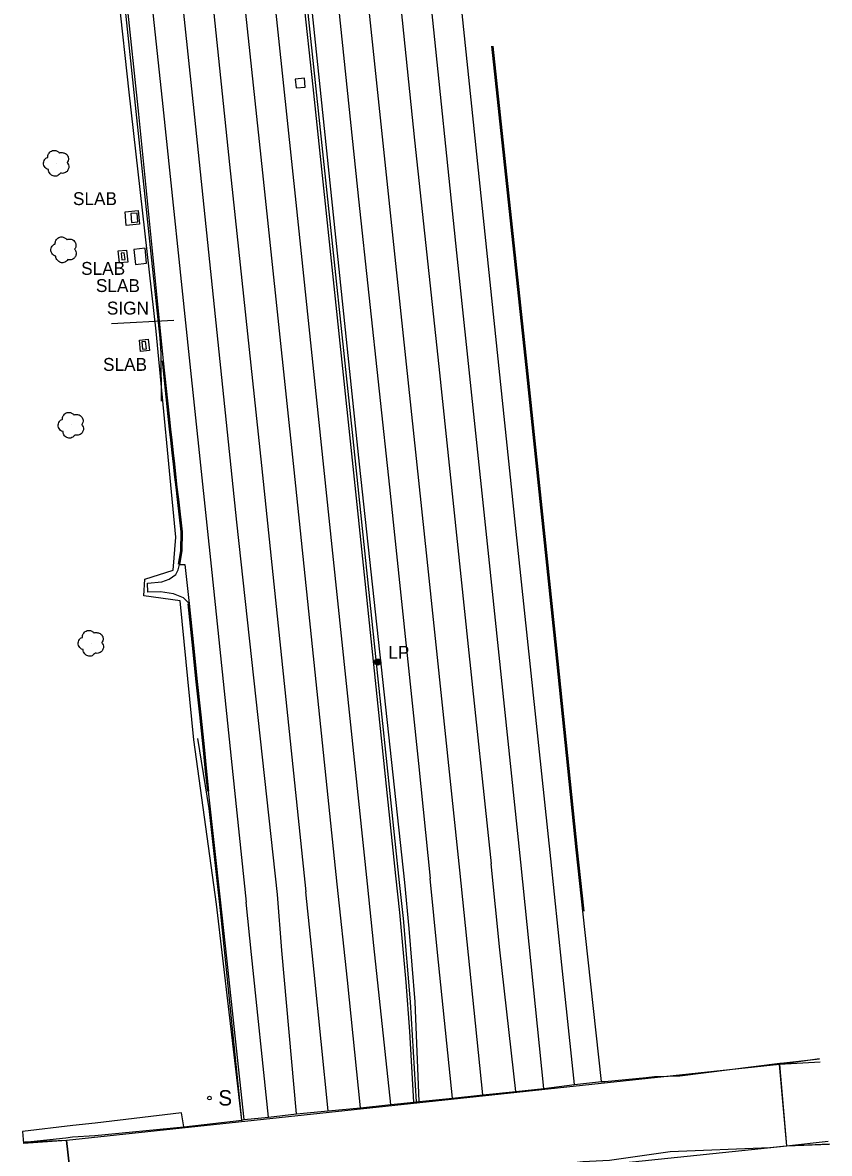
# Model space of a CAD drawing. Extents: x 368532 to 392481, y 10654822 to 10676899.
# Drawn here: x 375575.7 to 375889.1, y 10668971.6 to 10669410.8 of the extents above; entities that cross this region are included whole.
import ezdxf

# ---------------------------------------------------------------- set-up
doc = ezdxf.new("R2010")
doc.units = 0
for name, color, linetype in [('p_bridge deck', 7, 'Continuous'), ('p_drainage conc drain', 7, 'Continuous'), ('p_dtm obscured area', 7, 'Continuous'), ('p_dtm retaining wall', 7, 'Continuous'), ('p_dtm slab', 7, 'Continuous'), ('p_road - paved curb', 7, 'Continuous'), ('p_road bridge end', 7, 'Continuous'), ('p_road guard rails', 7, 'Continuous'), ('p_road paint stripe', 7, 'Continuous'), ('p_structure constr area', 7, 'Continuous'), ('p_structure sign', 7, 'Continuous'), ('p_structure unidentified', 7, 'Continuous'), ('p_utility general pole', 7, 'Continuous'), ('p_veg tree', 7, 'Continuous')]:
    doc.layers.add(name, color=color, linetype=linetype)

msp = doc.modelspace()

# ---------------------------------------------------------------- linework, layer by layer
at = {"layer": 'p_bridge deck'}
for p, q in [((375869.76, 10669006.15), (375592.73, 10668976.63)), ((375872.49, 10668974.6), (375869.76, 10669006.15)), ((375592.73, 10668976.63), (375594.37, 10668961.9)), ((375596.07, 10668945.99), (375872.49, 10668974.6))]:
    msp.add_line(p, q, dxfattribs=at)
at = {"layer": 'p_drainage conc drain'}
for p, q in [((375635.16, 10669196.43), (375636.16, 10669198.33)), ((375636.16, 10669198.33), (375636.65, 10669200.4)), ((375624.23, 10669193.1), (375629.82, 10669193.68)), ((375629.82, 10669193.68), (375632.57, 10669194.7)), ((375632.57, 10669194.7), (375635.16, 10669196.43)), ((375624.3, 10669189.65), (375624.23, 10669193.1)), ((375629.3, 10669189.81), (375624.3, 10669189.65)), ((375634.29, 10669188.97), (375629.3, 10669189.81)), ((375638.14, 10669187.38), (375634.29, 10669188.97)), ((375640.41, 10669185.16), (375638.14, 10669187.38))]:
    msp.add_line(p, q, dxfattribs=at)
at = {"layer": 'p_dtm obscured area'}
for points in [[(375592.51, 10668977.71), (375595.05, 10668978.06), (375603.76, 10668978.59), (375638.3, 10668981.96), (375660.91, 10668984.56), (375661.8, 10668984.76), (375671.16, 10668985.73), (375682.06, 10668987.05), (375694.45, 10668988.19), (375706.93, 10668989.3), (375718.67, 10668990.56), (375727.71, 10668991.48), (375729.74, 10668991.73), (375742.72, 10668993.03), (375754.46, 10668994.37), (375767.24, 10668995.7), (375778.19, 10668996.87), (375790.12, 10668998.34), (375800.58, 10668999.55), (375801.82, 10668999.59), (375817.96, 10669001.08), (375821.1, 10669001.46), (375823.06, 10669001.51), (375826.47, 10669001.59), (375830.95, 10669001.78), (375869.79, 10669006.65), (375870.25, 10669006.68)], [(375870.25, 10669006.68), (375885.19, 10669008.38), (375869.76, 10669006.15), (375872.39, 10668974.59), (375889.08, 10668975.18), (375872.3, 10668974.45)], [(375624, 10668949.56), (375607.64, 10668945.54), (375598.49, 10668943.7), (375579.86, 10668943.23), (375596.2, 10668946), (375592.73, 10668976.63), (375576.38, 10668975.97), (375592.51, 10668977.71)], [(375872.3, 10668974.45), (375865.9, 10668973.77), (375827.27, 10668972.21), (375803.61, 10668968.81), (375793.33, 10668968.36), (375781.15, 10668966.95), (375770.05, 10668965.66), (375758.16, 10668964.75), (375746.27, 10668963.36), (375737.99, 10668962.43), (375736.48, 10668962.32), (375721.96, 10668960.59), (375710.45, 10668959.43), (375698.04, 10668958), (375686.77, 10668956.78), (375674.65, 10668955.77), (375664.62, 10668954.67), (375664.04, 10668954.7), (375646.33, 10668952.92), (375643.5, 10668952.72), (375637.76, 10668952.16), (375624, 10668949.56)]]:
    msp.add_lwpolyline(points, dxfattribs=at)
at = {"layer": 'p_dtm retaining wall'}
for p, q in [((375885.45, 10669007), (375869.76, 10669006.15)), ((375592.73, 10668976.63), (375576.03, 10668975.42)), ((375872.39, 10668974.59), (375888.64, 10668976.4))]:
    msp.add_line(p, q, dxfattribs=at)
at = {"layer": 'p_dtm slab'}
for p, q in [((375615.49, 10669337.36), (375620.65, 10669337.8)), ((375615.94, 10669332.07), (375615.49, 10669337.36)), ((375620.65, 10669337.8), (375621.1, 10669332.51)), ((375621.1, 10669332.51), (375615.94, 10669332.07)), ((375612.82, 10669322.17), (375616.06, 10669322.49)), ((375613.29, 10669317.51), (375612.82, 10669322.17)), ((375616.06, 10669322.49), (375616.53, 10669317.83)), ((375623.25, 10669323.23), (375618.95, 10669322.76)), ((375618.95, 10669322.76), (375619.59, 10669316.95)), ((375623.89, 10669317.43), (375623.25, 10669323.23)), ((375616.53, 10669317.83), (375613.29, 10669317.51)), ((375619.59, 10669316.95), (375623.89, 10669317.43)), ((375621.06, 10669287.54), (375624.52, 10669287.89)), ((375621.5, 10669283.15), (375621.06, 10669287.54)), ((375624.52, 10669287.89), (375624.96, 10669283.5)), ((375624.96, 10669283.5), (375621.5, 10669283.15))]:
    msp.add_line(p, q, dxfattribs=at)
at = {"layer": 'p_road - paved curb'}
for p, q in [((375688.51, 10669385.92), (375670.82, 10669554.59)), ((375691, 10669388.33), (375679, 10669502.45)), ((375608.14, 10669493.69), (375620.69, 10669375.33)), ((375771.53, 10669274.38), (375758.03, 10669401.7)), ((375771.68, 10669274.39), (375758.17, 10669401.71)), ((375772.02, 10669274.43), (375758.52, 10669401.75)), ((375706.59, 10669239.31), (375691, 10669388.33)), ((375706.13, 10669218.72), (375688.51, 10669385.92)), ((375620.69, 10669375.33), (375630.34, 10669279.48)), ((375629.85, 10669279.43), (375632.16, 10669257.9)), ((375630.19, 10669279.46), (375632.51, 10669257.93)), ((375630.34, 10669279.48), (375632.66, 10669257.95)), ((375782.67, 10669167.88), (375771.53, 10669274.38)), ((375782.82, 10669167.9), (375771.68, 10669274.39)), ((375783.17, 10669167.93), (375772.02, 10669274.43)), ((375632.16, 10669257.9), (375632.68, 10669252.91)), ((375632.51, 10669257.93), (375633.03, 10669252.94)), ((375632.66, 10669257.95), (375633.18, 10669252.96)), ((375632.68, 10669252.91), (375633.15, 10669248.67)), ((375633.03, 10669252.94), (375633.5, 10669248.7)), ((375633.18, 10669252.96), (375633.65, 10669248.72)), ((375633.15, 10669248.67), (375633.68, 10669243.72)), ((375633.5, 10669248.7), (375634.03, 10669243.75)), ((375633.65, 10669248.72), (375634.18, 10669243.77)), ((375633.68, 10669243.72), (375634.15, 10669239.4)), ((375634.03, 10669243.75), (375634.5, 10669239.44)), ((375634.18, 10669243.77), (375634.65, 10669239.46)), ((375634.15, 10669239.4), (375634.74, 10669234.24)), ((375634.5, 10669239.44), (375635.09, 10669234.28)), ((375634.65, 10669239.46), (375635.24, 10669234.3)), ((375724.18, 10669076.81), (375706.59, 10669239.31)), ((375634.74, 10669234.24), (375635.17, 10669230.37)), ((375635.09, 10669234.28), (375635.52, 10669230.41)), ((375635.24, 10669234.3), (375635.67, 10669230.43)), ((375635.17, 10669230.37), (375635.7, 10669225.66)), ((375635.52, 10669230.41), (375636.05, 10669225.7)), ((375635.67, 10669230.43), (375636.2, 10669225.72)), ((375635.7, 10669225.66), (375637.13, 10669213.02)), ((375636.05, 10669225.7), (375637.48, 10669213.03)), ((375636.2, 10669225.72), (375637.63, 10669213.04)), ((375720.68, 10669079.49), (375706.13, 10669218.72)), ((375637.13, 10669213.02), (375637, 10669205.71)), ((375637.48, 10669213.03), (375637.35, 10669205.68)), ((375637.63, 10669213.04), (375637.5, 10669205.67)), ((375637, 10669205.71), (375636.16, 10669200.48)), ((375637.35, 10669205.68), (375636.5, 10669200.43)), ((375637.5, 10669205.67), (375636.65, 10669200.4)), ((375636.65, 10669200.4), (375638.73, 10669200.32)), ((375638.73, 10669200.32), (375640.41, 10669185.16)), ((375639.91, 10669185.11), (375641.84, 10669166.5)), ((375640.26, 10669185.15), (375642.19, 10669166.53)), ((375640.41, 10669185.16), (375642.34, 10669166.55)), ((375790.78, 10669089.55), (375782.67, 10669167.88)), ((375790.93, 10669089.56), (375782.82, 10669167.9)), ((375791.28, 10669089.6), (375783.17, 10669167.93)), ((375641.84, 10669166.5), (375642.92, 10669155.99)), ((375642.19, 10669166.53), (375643.27, 10669156.02)), ((375642.34, 10669166.55), (375643.42, 10669156.04)), ((375642.92, 10669155.99), (375644.41, 10669141.91)), ((375643.27, 10669156.02), (375644.76, 10669141.94)), ((375643.42, 10669156.04), (375644.91, 10669141.96)), ((375644.41, 10669141.91), (375645.83, 10669128.24)), ((375644.76, 10669141.94), (375646.18, 10669128.27)), ((375644.91, 10669141.96), (375646.33, 10669128.29)), ((375645.83, 10669128.24), (375646.66, 10669119.94)), ((375646.18, 10669128.27), (375647.01, 10669119.97)), ((375646.33, 10669128.29), (375647.16, 10669119.99)), ((375646.66, 10669119.94), (375647.46, 10669112.28)), ((375647.01, 10669119.97), (375647.81, 10669112.32)), ((375647.16, 10669119.99), (375647.96, 10669112.33)), ((375652.51, 10669070.08), (375647.96, 10669112.33)), ((375793.35, 10669065.72), (375790.78, 10669089.55)), ((375793.5, 10669065.73), (375790.93, 10669089.56)), ((375793.85, 10669065.77), (375791.28, 10669089.6)), ((375722.22, 10669065.15), (375720.68, 10669079.49)), ((375725.83, 10669058.99), (375724.18, 10669076.81)), ((375655.03, 10669047.52), (375652.51, 10669070.08)), ((375724.64, 10669038.19), (375722.22, 10669065.15)), ((375800.58, 10668999.55), (375793.35, 10669065.72)), ((375728.22, 10669030.49), (375725.83, 10669058.99)), ((375661.8, 10668984.76), (375655.03, 10669047.52)), ((375726.12, 10669018.91), (375724.64, 10669038.19)), ((375729.74, 10668991.73), (375728.22, 10669030.49)), ((375727.71, 10668991.48), (375726.12, 10669018.91))]:
    msp.add_line(p, q, dxfattribs=at)
at = {"layer": 'p_road bridge end'}
for p, q in [((375637.42, 10668987.36), (375603.93, 10668983.36)), ((375638.3, 10668981.96), (375637.42, 10668987.36)), ((375603.93, 10668983.36), (375595.23, 10668982.48)), ((375595.23, 10668982.48), (375575.7, 10668980.17)), ((375575.7, 10668980.17), (375576.03, 10668975.42))]:
    msp.add_line(p, q, dxfattribs=at)
at = {"layer": 'p_road guard rails'}
for p, q in [((375611.83, 10669451.14), (375625.74, 10669318.57)), ((375692.32, 10669360.6), (375683.08, 10669447.92)), ((375704.33, 10669246.76), (375692.32, 10669360.6)), ((375625.74, 10669318.57), (375628.96, 10669288.29)), ((375628.96, 10669288.29), (375629.43, 10669282.5)), ((375629.43, 10669282.5), (375629.48, 10669263.85)), ((375713.74, 10669157.12), (375704.33, 10669246.76)), ((375722.16, 10669076.8), (375713.74, 10669157.12)), ((375648.12, 10669105.63), (375643.8, 10669132.83)), ((375652.53, 10669065.91), (375648.12, 10669105.63)), ((375723.68, 10669062.82), (375722.16, 10669076.8)), ((375660.91, 10668984.56), (375652.53, 10669065.91)), ((375726.34, 10669030.48), (375723.68, 10669062.82)), ((375728.73, 10668991.6), (375726.34, 10669030.48))]:
    msp.add_line(p, q, dxfattribs=at)
at = {"layer": 'p_road paint stripe'}
for p, q in [((375708.39, 10669554.18), (375727.98, 10669365.13)), ((375642.57, 10669374.09), (375630.23, 10669492.56)), ((375681.96, 10669340.97), (375667.35, 10669479.47)), ((375668.97, 10669352.54), (375655.74, 10669477.43)), ((375620.59, 10669468.63), (375630.21, 10669378.3)), ((375644.17, 10669470.06), (375656.1, 10669355.67)), ((375695.83, 10669441.67), (375706.23, 10669342.32)), ((375720.45, 10669319.74), (375707.44, 10669443.07)), ((375744.39, 10669321.37), (375732.06, 10669440.6)), ((375767.18, 10669215.6), (375745.16, 10669427.36)), ((375630.21, 10669378.3), (375640.46, 10669280.68)), ((375658.9, 10669216.8), (375642.57, 10669374.09)), ((375727.98, 10669365.13), (375737.37, 10669277.24)), ((375656.1, 10669355.67), (375668.49, 10669238.77)), ((375681.2, 10669237.11), (375668.97, 10669352.54)), ((375694.79, 10669218.42), (375681.96, 10669340.97)), ((375706.23, 10669342.32), (375718.2, 10669230.4)), ((375756.85, 10669203.44), (375744.39, 10669321.37)), ((375732.84, 10669202.44), (375720.45, 10669319.74)), ((375640.46, 10669280.68), (375649.22, 10669197.3)), ((375737.37, 10669277.24), (375748.77, 10669168.49)), ((375668.49, 10669238.77), (375685.73, 10669073.19)), ((375697.94, 10669076.18), (375681.2, 10669237.11)), ((375718.2, 10669230.4), (375729.44, 10669123.07)), ((375674.68, 10669072.23), (375658.9, 10669216.8)), ((375709.62, 10669076.35), (375694.79, 10669218.42)), ((375780.94, 10669085.98), (375767.18, 10669215.6)), ((375745.53, 10669081.62), (375732.84, 10669202.44)), ((375769.22, 10669084.7), (375756.85, 10669203.44)), ((375649.22, 10669197.3), (375657.95, 10669112.57)), ((375748.77, 10669168.49), (375757.69, 10669084.09)), ((375729.44, 10669123.07), (375734.07, 10669078.36)), ((375657.95, 10669112.57), (375662.5, 10669069.19)), ((375761.11, 10669050.63), (375757.69, 10669084.09)), ((375778.19, 10668996.87), (375769.22, 10669084.7)), ((375785.2, 10669044.88), (375780.94, 10669085.98)), ((375754.46, 10668994.37), (375745.53, 10669081.62)), ((375701.93, 10669038.96), (375697.94, 10669076.18)), ((375712.1, 10669052.38), (375709.62, 10669076.35)), ((375736.92, 10669049.66), (375734.07, 10669078.36)), ((375676.42, 10669050.43), (375674.68, 10669072.23)), ((375688.89, 10669042.02), (375685.73, 10669073.19)), ((375664.64, 10669048.82), (375662.5, 10669069.19)), ((375671.16, 10668985.73), (375664.64, 10669048.82)), ((375682.06, 10668987.05), (375676.42, 10669050.43)), ((375718.67, 10668990.56), (375712.1, 10669052.38)), ((375742.72, 10668993.03), (375736.92, 10669049.66)), ((375767.24, 10668995.7), (375761.11, 10669050.63)), ((375790.12, 10668998.34), (375785.2, 10669044.88)), ((375694.45, 10668988.19), (375688.89, 10669042.02)), ((375706.93, 10668989.3), (375701.93, 10669038.96))]:
    msp.add_line(p, q, dxfattribs=at)
at = {"layer": 'p_structure constr area'}
for p, q in [((375617.15, 10669383.88), (375601.01, 10669530.51)), ((375627.54, 10669291.02), (375617.15, 10669383.88)), ((375635.21, 10669210.99), (375627.54, 10669291.02)), ((375634.2, 10669198.12), (375635.21, 10669210.99)), ((375623.22, 10669194.64), (375634.2, 10669198.12)), ((375622.82, 10669188.15), (375623.22, 10669194.64)), ((375636.92, 10669186.24), (375622.82, 10669188.15)), ((375642.18, 10669132.27), (375636.92, 10669186.24)), ((375651.08, 10669068.38), (375642.18, 10669132.27)), ((375660.91, 10668984.56), (375651.08, 10669068.38))]:
    msp.add_line(p, q, dxfattribs=at)
at = {"layer": 'p_structure sign'}
msp.add_lwpolyline([(375610.22, 10669293.96), (375634.44, 10669295.25)], dxfattribs=at)
msp.add_circle((375648.27, 10668993.1), 0.713, dxfattribs=at)
at = {"layer": 'p_structure unidentified'}
for p, q in [((375685.15, 10669389.27), (375681.6, 10669388.93)), ((375681.6, 10669388.93), (375681.94, 10669385.46)), ((375685.49, 10669385.81), (375685.15, 10669389.27)), ((375681.94, 10669385.46), (375685.49, 10669385.81)), ((375620.25, 10669336.89), (375617.72, 10669336.71)), ((375617.72, 10669336.71), (375617.97, 10669333.23)), ((375620.5, 10669333.42), (375620.25, 10669336.89)), ((375617.97, 10669333.23), (375620.5, 10669333.42)), ((375615.19, 10669321.43), (375613.99, 10669321.3)), ((375613.99, 10669321.3), (375614.28, 10669318.73)), ((375615.48, 10669318.86), (375615.19, 10669321.43)), ((375614.28, 10669318.73), (375615.48, 10669318.86)), ((375623.5, 10669286.95), (375622, 10669286.79)), ((375622, 10669286.79), (375622.31, 10669283.95)), ((375623.82, 10669284.12), (375623.5, 10669286.95)), ((375622.31, 10669283.95), (375623.82, 10669284.12))]:
    msp.add_line(p, q, dxfattribs=at)
at = {"layer": 'p_utility general pole'}
for radius in [1.19, 0.901, 0.608, 0.337, 0.12]:
    msp.add_circle((375713.62, 10669162.44), radius, dxfattribs=at)
at = {"layer": 'p_veg tree'}
for p, q in [((375588.97, 10669356.31), (375588.97, 10669356.31)), ((375591.84, 10669322.69), (375591.84, 10669322.69)), ((375594.63, 10669254.55), (375594.63, 10669254.55)), ((375602.42, 10669169.86), (375602.42, 10669169.86))]:
    msp.add_line(p, q, dxfattribs=at)
for points in [[(375590.39, 10669352.4), (375589.21, 10669351.39), (375587.6, 10669351.3), (375586.36, 10669352.16), (375585.9, 10669352.87), (375585.76, 10669353.56), (375585.77, 10669353.71), (375585.66, 10669353.75), (375584.81, 10669354.17), (375583.83, 10669355.84), (375584.34, 10669357.69), (375585.38, 10669358.47), (375585.52, 10669358.52), (375585.51, 10669358.64), (375585.78, 10669359.83), (375586.92, 10669360.97), (375588.59, 10669361.12), (375589.56, 10669360.63), (375589.96, 10669360.25), (375590.02, 10669360.15), (375590.1, 10669360.23), (375590.75, 10669360.39), (375592.01, 10669360.19), (375593.2, 10669359.16), (375593.52, 10669357.8), (375593.2, 10669356.71), (375593.04, 10669356.5), (375593.03, 10669356.43), (375593.07, 10669356.38), (375593.32, 10669356), (375593.66, 10669355.08), (375593.45, 10669353.89), (375592.73, 10669352.85), (375591.23, 10669352.29), (375590.37, 10669352.39)], [(375593.27, 10669318.78), (375592.08, 10669317.78), (375590.47, 10669317.68), (375589.24, 10669318.55), (375588.77, 10669319.26), (375588.64, 10669319.95), (375588.64, 10669320.1), (375588.54, 10669320.13), (375587.68, 10669320.56), (375586.71, 10669322.23), (375587.21, 10669324.07), (375588.26, 10669324.85), (375588.39, 10669324.91), (375588.39, 10669325.03), (375588.65, 10669326.22), (375589.79, 10669327.36), (375591.46, 10669327.51), (375592.43, 10669327.02), (375592.83, 10669326.64), (375592.89, 10669326.54), (375592.97, 10669326.61), (375593.62, 10669326.77), (375594.89, 10669326.58), (375596.07, 10669325.54), (375596.39, 10669324.19), (375596.07, 10669323.1), (375595.92, 10669322.89), (375595.91, 10669322.82), (375595.94, 10669322.76), (375596.19, 10669322.38), (375596.53, 10669321.47), (375596.32, 10669320.28), (375595.6, 10669319.24), (375594.1, 10669318.68), (375593.25, 10669318.78)], [(375596.06, 10669250.64), (375594.87, 10669249.63), (375593.26, 10669249.54), (375592.03, 10669250.4), (375591.56, 10669251.12), (375591.43, 10669251.81), (375591.44, 10669251.96), (375591.33, 10669251.99), (375590.47, 10669252.42), (375589.5, 10669254.08), (375590.01, 10669255.93), (375591.05, 10669256.71), (375591.18, 10669256.76), (375591.18, 10669256.89), (375591.44, 10669258.07), (375592.58, 10669259.21), (375594.25, 10669259.36), (375595.22, 10669258.87), (375595.62, 10669258.5), (375595.68, 10669258.4), (375595.76, 10669258.47), (375596.41, 10669258.63), (375597.68, 10669258.44), (375598.86, 10669257.4), (375599.18, 10669256.05), (375598.86, 10669254.96), (375598.71, 10669254.74), (375598.7, 10669254.67), (375598.73, 10669254.62), (375598.98, 10669254.24), (375599.33, 10669253.33), (375599.11, 10669252.13), (375598.39, 10669251.09), (375596.89, 10669250.54), (375596.04, 10669250.63)], [(375603.85, 10669165.95), (375602.66, 10669164.95), (375601.05, 10669164.85), (375599.82, 10669165.71), (375599.36, 10669166.43), (375599.22, 10669167.12), (375599.23, 10669167.27), (375599.12, 10669167.3), (375598.26, 10669167.73), (375597.29, 10669169.4), (375597.8, 10669171.24), (375598.84, 10669172.02), (375598.98, 10669172.08), (375598.97, 10669172.2), (375599.23, 10669173.39), (375600.37, 10669174.53), (375602.04, 10669174.67), (375603.01, 10669174.18), (375603.41, 10669173.81), (375603.47, 10669173.71), (375603.55, 10669173.78), (375604.2, 10669173.94), (375605.47, 10669173.75), (375606.65, 10669172.71), (375606.98, 10669171.36), (375606.65, 10669170.27), (375606.5, 10669170.05), (375606.49, 10669169.98), (375606.53, 10669169.93), (375606.77, 10669169.55), (375607.12, 10669168.64), (375606.9, 10669167.44), (375606.18, 10669166.41), (375604.68, 10669165.85), (375603.83, 10669165.94)]]:
    msp.add_spline(points, degree=3, dxfattribs=at)

# ---------------------------------------------------------------- texts
at = {"layer": 'p_dtm slab'}
for p in [(375593.4, 10669339.97), (375596.58, 10669312.87), (375602.32, 10669306.2), (375605.09, 10669275.58)]:
    msp.add_text(' SLAB', height=5, dxfattribs=at).set_placement(p)
at = {"layer": 'p_structure sign'}
for s, height, p in [(' SIGN', 5, (375606.57, 10669297.46)), ('S', 6, (375651.73, 10668990.2))]:
    msp.add_text(s, height=height, dxfattribs=at).set_placement(p)
at = {"layer": 'p_utility general pole'}
msp.add_text('LP', height=5, dxfattribs=at).set_placement((375717.74, 10669163.73))

doc.saveas('drawing.dxf')
